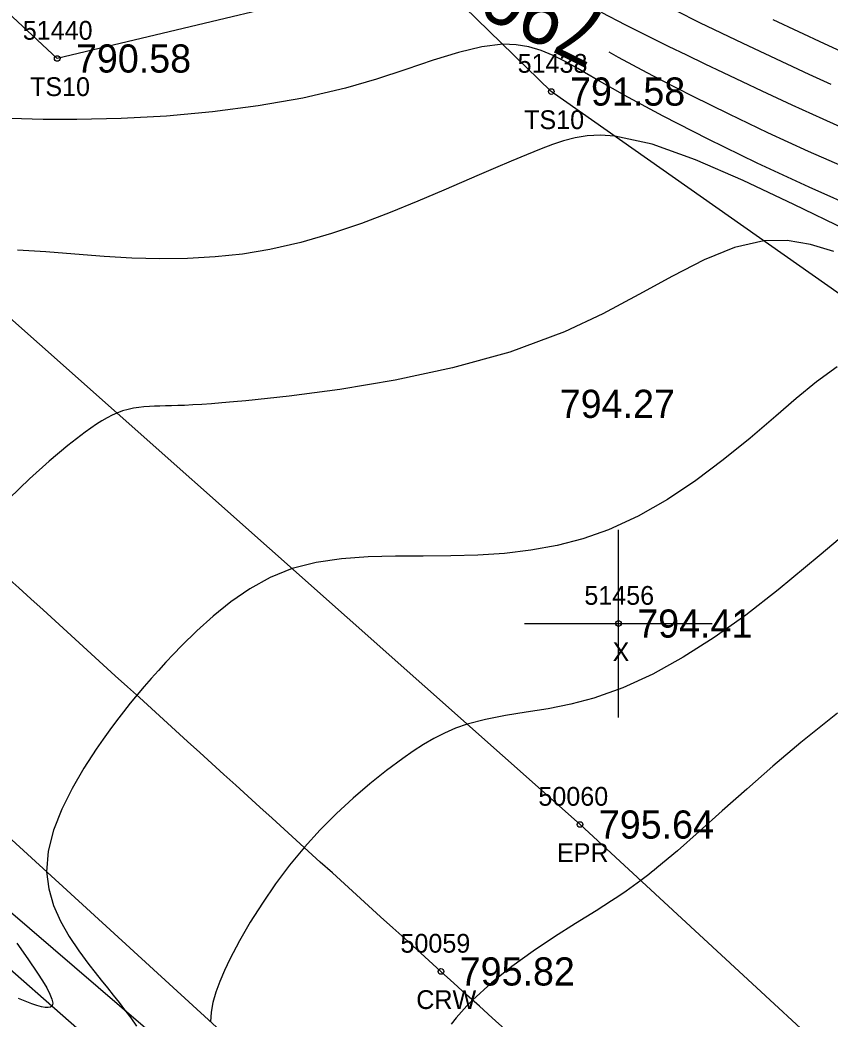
# Model space of a CAD drawing. Extents: x 1378535 to 1380697, y 997729 to 1000024.
# Drawn here: x 1380023.4 to 1380066.6, y 998627.2 to 998680.4 of the extents above; entities that cross this region are included whole.
import ezdxf

# ---------------------------------------------------------------- set-up
doc = ezdxf.new("R2010")
doc.units = 0
for name, color, linetype in [('RD_DTM_BkLn1', 7, 'Continuous'), ('RD_DTM_BkLn2', 7, 'Continuous'), ('RD_DTM_BkLn_txCode', 7, 'Continuous'), ('RD_DTM_Major1', 7, 'Continuous'), ('RD_DTM_Major1_Lbl', 7, 'Continuous'), ('RD_DTM_Minor1', 7, 'Continuous'), ('RD_EX_H2O', 7, 'Continuous'), ('RD_EX_Misc', 7, 'Continuous'), ('RD_EX_Misc_txCode', 7, 'Continuous'), ('RD_EX_Road', 7, 'Continuous'), ('RD_EX_Road_txCode', 7, 'Continuous'), ('RD_EX_TX_Misc_ELEV', 7, 'Continuous'), ('RD_EX_TX_Road_ELEV', 7, 'Continuous'), ('RD_HC_Survey_ELEV', 7, 'Continuous'), ('RD_HC_Survey_txCode', 7, 'Continuous'), ('RD_SMD_Locator', 7, 'Continuous')]:
    doc.layers.add(name, color=color, linetype=linetype)

msp = doc.modelspace()

# ---------------------------------------------------------------- linework, layer by layer
at = {"layer": 'RD_DTM_BkLn1'}
msp.add_spline([(1380175.67, 998511.711), (1380133.166, 998550.295), (1380089.617, 998590.124), (1380045.831, 998629.741), (1380004.729, 998667.113)], degree=3, dxfattribs=at)
at = {"layer": 'RD_DTM_BkLn2'}
for points in [[(1380137.104, 998617.435), (1380114.932, 998627.982), (1380110.142, 998637.412), (1380109.582, 998648.354), (1380098.693, 998654.921), (1380088.864, 998651.688), (1380069.259, 998664.275), (1380051.712, 998676.601), (1380045.085, 998683.058), (1380025.38, 998678.361), (1380019.034, 998684.269), (1380023.868, 998692.688), (1380008.939, 998708.879), (1379966.873, 998742.441), (1379939.691, 998764.989), (1379904.79, 998796.424), (1379861.371, 998834.485), (1379829.578, 998867.997), (1379786.438, 998908.428), (1379759.831, 998933.444)], [(1379737.292, 998874.883), (1379752.749, 998868.877), (1379772.794, 998857.625), (1379802.995, 998831.849), (1379848.378, 998790.114), (1379894.268, 998747.881), (1379937.731, 998707.347), (1379986.156, 998664.45), (1380033.629, 998623.704), (1380075.028, 998584.523), (1380116.989, 998546.354), (1380162.137, 998505.398), (1380208.594, 998461.82), (1380262.411, 998411.759)]]:
    msp.add_lwpolyline(points, dxfattribs=at)
at = {"layer": 'RD_DTM_Major1'}
for points in [[(1380067.626, 998672.442), (1380065.42, 998673.416), (1380063.257, 998674.409), (1380061.182, 998675.395), (1380059.242, 998676.351), (1380058.404, 998676.775), (1380057.597, 998677.19), (1380056.815, 998677.599), (1380056.052, 998678.006), (1380055.3, 998678.413), (1380054.791, 998678.693)], [(1380068.225, 998653.754), (1380065.991, 998651.875), (1380063.802, 998650.058), (1380062.076, 998648.72), (1380060.389, 998647.521), (1380058.737, 998646.47), (1380057.119, 998645.575), (1380055.532, 998644.846), (1380053.973, 998644.29), (1380052.744, 998643.969), (1380051.543, 998643.731), (1380050.379, 998643.541), (1380049.265, 998643.363), (1380048.21, 998643.164), (1380047.226, 998642.909), (1380046.609, 998642.691), (1380046.02, 998642.435), (1380045.453, 998642.143), (1380044.899, 998641.819), (1380044.35, 998641.464), (1380043.799, 998641.082), (1380042.927, 998640.439), (1380042.04, 998639.738), (1380041.15, 998638.978), (1380040.265, 998638.161), (1380039.397, 998637.287), (1380038.554, 998636.358), (1380037.763, 998635.396), (1380037.014, 998634.399), (1380036.314, 998633.384), (1380035.67, 998632.367), (1380035.09, 998631.367), (1380034.581, 998630.4), (1380034.291, 998629.792), (1380034.04, 998629.205), (1380033.834, 998628.639), (1380033.681, 998628.094), (1380033.585, 998627.569), (1380033.554, 998627.063)]]:
    msp.add_lwpolyline(points, dxfattribs=at)
at = {"layer": 'RD_DTM_Minor1'}
for points in [[(1380067.88, 998674.375), (1380066.202, 998675.127), (1380064.55, 998675.882), (1380062.948, 998676.625), (1380061.908, 998677.113), (1380060.895, 998677.591), (1380059.903, 998678.063), (1380058.928, 998678.534), (1380057.963, 998679.005), (1380057.003, 998679.481), (1380055.687, 998680.144), (1380054.382, 998680.811)], [(1380066.618, 998676.977), (1380065.446, 998677.514), (1380064.273, 998678.055), (1380063.101, 998678.601), (1380061.934, 998679.152), (1380060.773, 998679.708), (1380059.622, 998680.268), (1380058.357, 998680.897)], [(1380067.622, 998678.526), (1380066.277, 998679.14), (1380064.907, 998679.774), (1380063.529, 998680.422)], [(1380068.247, 998670.258), (1380065.447, 998671.505), (1380062.691, 998672.79), (1380060.071, 998674.069), (1380057.675, 998675.292), (1380055.593, 998676.412), (1380055.131, 998676.671), (1380054.691, 998676.921), (1380054.273, 998677.161), (1380053.489, 998677.612), (1380053.12, 998677.823), (1380052.449, 998678.194), (1380051.804, 998678.519), (1380051.166, 998678.785), (1380050.52, 998678.981), (1380049.846, 998679.096), (1380049.129, 998679.118), (1380048.006, 998678.981), (1380046.764, 998678.681), (1380045.41, 998678.264), (1380043.951, 998677.778), (1380042.391, 998677.269), (1380040.737, 998676.785), (1380038.467, 998676.252), (1380036.092, 998675.832), (1380033.658, 998675.515), (1380031.208, 998675.295), (1380028.785, 998675.161), (1380026.434, 998675.106), (1380024.623, 998675.113), (1380022.899, 998675.16)], [(1380067.42, 998669.242), (1380064.641, 998670.593), (1380061.936, 998671.87), (1380059.388, 998672.971), (1380057.079, 998673.791), (1380055.091, 998674.227), (1380054.327, 998674.275), (1380053.627, 998674.24), (1380052.978, 998674.136), (1380052.363, 998673.978), (1380051.768, 998673.78), (1380051.177, 998673.555), (1380050.389, 998673.238), (1380049.578, 998672.9), (1380048.736, 998672.542), (1380047.86, 998672.164), (1380045.978, 998671.349), (1380044.592, 998670.758), (1380043.124, 998670.159), (1380041.588, 998669.576), (1380039.998, 998669.036), (1380038.369, 998668.564), (1380036.715, 998668.186), (1380035.257, 998667.948), (1380033.792, 998667.792), (1380032.321, 998667.71), (1380030.844, 998667.692), (1380029.362, 998667.73), (1380027.875, 998667.814), (1380026.312, 998667.937), (1380024.768, 998668.061), (1380023.265, 998668.146)], [(1380066.775, 998668.084), (1380065.525, 998668.46), (1380064.287, 998668.66), (1380063.042, 998668.642), (1380061.478, 998668.291), (1380059.858, 998667.638), (1380058.162, 998666.774), (1380056.369, 998665.787), (1380054.457, 998664.767), (1380052.408, 998663.802), (1380049.502, 998662.73), (1380046.452, 998661.88), (1380043.389, 998661.223), (1380040.443, 998660.731), (1380037.746, 998660.377), (1380035.428, 998660.132), (1380034.768, 998660.07), (1380034.159, 998660.017), (1380033.598, 998659.973), (1380033.082, 998659.936), (1380032.606, 998659.908), (1380032.166, 998659.887), (1380031.809, 998659.874), (1380031.473, 998659.866), (1380031.157, 998659.859), (1380030.857, 998659.853), (1380030.569, 998659.844), (1380030.29, 998659.832), (1380030.004, 998659.813), (1380029.722, 998659.783), (1380029.441, 998659.739), (1380029.156, 998659.676), (1380028.865, 998659.589), (1380028.565, 998659.475), (1380028.308, 998659.358), (1380028.042, 998659.219), (1380027.765, 998659.059), (1380027.477, 998658.879), (1380027.177, 998658.678), (1380026.864, 998658.458), (1380025.942, 998657.757), (1380024.944, 998656.924), (1380023.897, 998655.975), (1380022.826, 998654.924)], [(1380066.954, 998661.94), (1380065.849, 998661.142), (1380064.765, 998660.251), (1380063.674, 998659.308), (1380062.301, 998658.138), (1380060.877, 998656.986), (1380059.407, 998655.887), (1380057.895, 998654.876), (1380056.345, 998653.987), (1380054.758, 998653.255), (1380053.399, 998652.78), (1380052.02, 998652.425), (1380050.624, 998652.172), (1380049.214, 998652.006), (1380047.791, 998651.91), (1380046.359, 998651.867), (1380044.876, 998651.859), (1380043.402, 998651.855), (1380041.951, 998651.822), (1380040.539, 998651.723), (1380039.182, 998651.525), (1380037.896, 998651.192), (1380036.732, 998650.721), (1380035.645, 998650.123), (1380034.631, 998649.428), (1380033.688, 998648.668), (1380032.813, 998647.873), (1380032.002, 998647.074), (1380031.577, 998646.637), (1380031.168, 998646.205), (1380030.773, 998645.775), (1380030.387, 998645.344), (1380030.01, 998644.909), (1380029.636, 998644.466), (1380029.273, 998644.022), (1380028.91, 998643.566), (1380028.548, 998643.096), (1380028.186, 998642.61), (1380027.824, 998642.105), (1380027.461, 998641.58), (1380026.798, 998640.562), (1380026.171, 998639.489), (1380025.619, 998638.381), (1380025.183, 998637.258), (1380024.903, 998636.141), (1380024.818, 998635.049), (1380024.925, 998634.134), (1380025.181, 998633.255), (1380025.554, 998632.412), (1380026.014, 998631.606), (1380026.531, 998630.838), (1380027.074, 998630.109), (1380027.404, 998629.686), (1380027.731, 998629.275), (1380028.053, 998628.873), (1380028.368, 998628.478), (1380028.676, 998628.088), (1380028.974, 998627.7), (1380029.295, 998627.264), (1380029.603, 998626.828)], [(1380066.955, 998643.498), (1380065.01, 998641.936), (1380063.521, 998640.678), (1380062.128, 998639.456), (1380060.822, 998638.287), (1380059.594, 998637.186), (1380058.437, 998636.169), (1380057.341, 998635.252), (1380057.195, 998635.135), (1380057.05, 998635.02), (1380056.906, 998634.907), (1380056.762, 998634.796), (1380056.619, 998634.687), (1380056.476, 998634.58), (1380056.088, 998634.297), (1380055.699, 998634.024), (1380055.308, 998633.758), (1380054.911, 998633.497), (1380054.508, 998633.237), (1380054.095, 998632.976), (1380053.009, 998632.295), (1380051.88, 998631.578), (1380050.738, 998630.818), (1380049.611, 998630.008), (1380048.528, 998629.143), (1380047.519, 998628.214), (1380047.218, 998627.905), (1380046.927, 998627.589), (1380046.643, 998627.264), (1380046.366, 998626.93)], [(1380023.232, 998631.248), (1380023.819, 998630.413), (1380024.329, 998629.657), (1380024.597, 998629.239), (1380024.821, 998628.863), (1380024.992, 998628.537), (1380025.102, 998628.265), (1380025.144, 998628.054), (1380025.108, 998627.908), (1380025.028, 998627.844), (1380024.905, 998627.817), (1380024.74, 998627.823), (1380024.537, 998627.86), (1380024.297, 998627.926), (1380024.023, 998628.019), (1380023.318, 998628.302)]]:
    msp.add_lwpolyline(points, dxfattribs=at)
at = {"layer": 'RD_EX_H2O'}
msp.add_lwpolyline([(1379736.894, 998874.065), (1379751.828, 998867.642), (1379771.891, 998856.367), (1379801.405, 998830.336), (1379847.091, 998789.131), (1379893.404, 998746.574), (1379936.347, 998705.935), (1379983.745, 998664.271), (1380032.204, 998621.669), (1380073.465, 998582.905), (1380116.04, 998544.611), (1380160.954, 998503.902), (1380207.715, 998459.994), (1380261.249, 998409.341)], dxfattribs=at)
at = {"layer": 'RD_EX_Misc'}
for p, q in [((1380055.291, 998643.268), (1380055.291, 998653.268)), ((1380050.291, 998648.268), (1380060.291, 998648.268))]:
    msp.add_line(p, q, dxfattribs=at)
at = {"layer": 'RD_EX_Road'}
for points in [[(1380183.367, 998518.832), (1380181.006, 998520.688), (1380139.832, 998558.119), (1380096.982, 998597.156), (1380053.244, 998637.566), (1380012.004, 998674.178)], [(1380168.713, 998504.787), (1380167.562, 998505.596), (1380126.413, 998542.746), (1380082.637, 998582.444), (1380039.11, 998621.984), (1379997.779, 998659.767)]]:
    msp.add_lwpolyline(points, dxfattribs=at)
at = {"layer": 'RD_SMD_Locator'}
for centre in [(1380025.38, 998678.361), (1380051.712, 998676.601), (1380055.291, 998648.268), (1380053.244, 998637.566), (1380045.831, 998629.741)]:
    msp.add_circle(centre, 0.15, dxfattribs=at)

# ---------------------------------------------------------------- texts
at = {"layer": 'RD_DTM_BkLn_txCode'}
for s, p in [('51440', (1380023.545, 998679.361)), ('51438', (1380049.917, 998677.601)), ('TS10', (1380023.931, 998676.361)), ('TS10', (1380050.263, 998674.601))]:
    msp.add_text(s, height=1, dxfattribs=at).set_placement(p)
at = {"layer": 'RD_DTM_Major1_Lbl'}
msp.add_text('790', height=3, rotation=153.6726, dxfattribs=at).set_placement((1380055.003, 998680.472))
at = {"layer": 'RD_EX_Misc_txCode'}
for s, p in [('51456', (1380053.472, 998649.268)), ('X', (1380054.976, 998646.268))]:
    msp.add_text(s, height=1, dxfattribs=at).set_placement(p)
at = {"layer": 'RD_EX_Road_txCode'}
for s, p in [('50060', (1380051.024, 998638.566)), ('EPR', (1380052.016, 998635.566))]:
    msp.add_text(s, height=1, dxfattribs=at).set_placement(p)
at = {"layer": 'RD_EX_TX_Misc_ELEV'}
for s, p in [('790.58', (1380026.38, 998677.611)), ('791.58', (1380052.712, 998675.851)), ('794.41', (1380056.291, 998647.518))]:
    msp.add_text(s, height=1.5, dxfattribs=at).set_placement(p)
at = {"layer": 'RD_EX_TX_Road_ELEV'}
msp.add_text('795.64', height=1.5, dxfattribs=at).set_placement((1380054.244, 998636.816))
at = {"layer": 'RD_HC_Survey_ELEV'}
for s, p in [('794.27', (1380052.162, 998659.219)), ('795.82', (1380046.831, 998628.991))]:
    msp.add_text(s, height=1.5, dxfattribs=at).set_placement(p)
at = {"layer": 'RD_HC_Survey_txCode'}
for s, p in [('50059', (1380043.674, 998630.741)), ('CRW', (1380044.516, 998627.741))]:
    msp.add_text(s, height=1, dxfattribs=at).set_placement(p)

doc.saveas('drawing.dxf')
